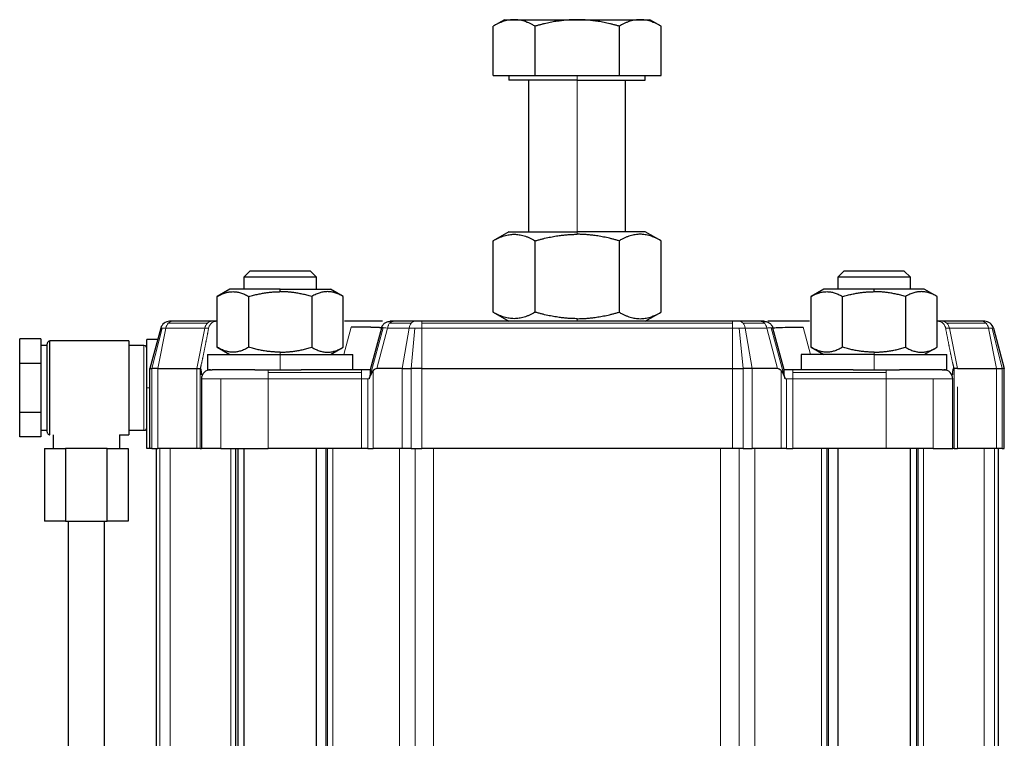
# Model space of a CAD drawing. Header units: inches. Extents: x 0 to 20790, y -12 to 14700.
# Tile 402 of 436: x 13583 to 13746, y 11635 to 11754. Entities that reach past the tile are written whole.
import ezdxf

# ---------------------------------------------------------------- set-up
doc = ezdxf.new("R2010")
doc.units = ezdxf.units.IN
doc.layers.add('1', color=7, linetype='Continuous', true_color=0xffffff)

msp = doc.modelspace()

# ---------------------------------------------------------------- linework, layer by layer
at = {"layer": '1', "color": 2, "linetype": 'Continuous', "lineweight": 25}
for p, q in [((13663.137, 11753.763), (13661.277, 11752.689)), ((13663.137, 11753.763), (13675.137, 11753.763)), ((13675.137, 11753.763), (13687.137, 11753.763)), ((13688.997, 11752.689), (13687.137, 11753.763)), ((13661.277, 11744.563), (13661.277, 11752.689)), ((13668.202, 11744.563), (13668.202, 11752.689)), ((13682.073, 11752.689), (13682.073, 11744.563)), ((13688.997, 11744.563), (13688.997, 11752.689)), ((13661.277, 11744.563), (13668.202, 11744.563)), ((13663.892, 11744.563), (13663.892, 11743.763)), ((13668.202, 11744.563), (13682.073, 11744.563)), ((13682.073, 11744.563), (13688.997, 11744.563)), ((13686.382, 11743.763), (13686.382, 11744.563)), ((13675.137, 11743.763), (13663.892, 11743.763)), ((13667.137, 11743.763), (13667.137, 11718.763)), ((13675.137, 11743.763), (13686.382, 11743.763)), ((13683.137, 11718.763), (13683.137, 11743.763)), ((13663.887, 11718.763), (13661.277, 11717.256)), ((13663.887, 11718.763), (13675.137, 11718.763)), ((13686.387, 11718.763), (13675.137, 11718.763)), ((13688.997, 11717.256), (13686.387, 11718.763)), ((13661.277, 11705.47), (13661.277, 11717.256)), ((13668.207, 11705.47), (13668.207, 11717.256)), ((13682.067, 11717.256), (13682.067, 11705.47)), ((13688.997, 11705.47), (13688.997, 11717.256)), ((13620.137, 11711.263), (13621.137, 11712.263)), ((13631.137, 11712.263), (13621.137, 11712.263)), ((13631.137, 11712.263), (13632.137, 11711.263)), ((13718.137, 11711.263), (13719.137, 11712.263)), ((13729.137, 11712.263), (13719.137, 11712.263)), ((13729.137, 11712.263), (13730.137, 11711.263)), ((13620.137, 11711.263), (13620.137, 11709.263)), ((13632.137, 11711.263), (13620.137, 11711.263)), ((13632.137, 11709.263), (13632.137, 11711.263)), ((13730.137, 11711.263), (13718.137, 11711.263)), ((13718.137, 11711.263), (13718.137, 11709.263)), ((13730.137, 11709.263), (13730.137, 11711.263)), ((13617.837, 11709.263), (13615.742, 11708.054)), ((13626.137, 11709.263), (13617.837, 11709.263)), ((13626.137, 11709.263), (13634.437, 11709.263)), ((13626.137, 11708.858), (13626.137, 11709.263)), ((13636.532, 11708.054), (13634.437, 11709.263)), ((13715.837, 11709.263), (13713.742, 11708.054)), ((13724.137, 11709.263), (13715.837, 11709.263)), ((13732.437, 11709.263), (13724.137, 11709.263)), ((13724.137, 11708.858), (13724.137, 11709.263)), ((13734.532, 11708.054), (13732.437, 11709.263)), ((13615.742, 11699.673), (13615.742, 11708.054)), ((13620.94, 11699.673), (13620.94, 11708.054)), ((13631.335, 11708.054), (13631.335, 11699.673)), ((13636.532, 11699.673), (13636.532, 11708.054)), ((13713.742, 11699.673), (13713.742, 11708.054)), ((13718.94, 11699.673), (13718.94, 11708.054)), ((13729.335, 11708.054), (13729.335, 11699.673)), ((13734.532, 11699.673), (13734.532, 11708.054)), ((13661.277, 11705.47), (13663.887, 11703.963)), ((13686.387, 11703.963), (13688.997, 11705.47)), ((13608.326, 11703.963), (13607.878, 11703.963)), ((13614.788, 11703.963), (13608.326, 11703.963)), ((13615.588, 11703.963), (13614.788, 11703.963)), ((13648.342, 11703.963), (13644.794, 11703.963)), ((13649.487, 11703.963), (13648.342, 11703.963)), ((13700.788, 11703.963), (13649.487, 11703.963)), ((13701.932, 11703.963), (13700.788, 11703.963)), ((13705.48, 11703.963), (13701.932, 11703.963)), ((13735.486, 11703.963), (13734.687, 11703.963)), ((13741.948, 11703.963), (13735.486, 11703.963)), ((13742.396, 11703.963), (13741.948, 11703.963)), ((13606.429, 11702.851), (13604.637, 11696.163)), ((13642.839, 11702.851), (13640.986, 11695.936)), ((13709.288, 11695.936), (13707.435, 11702.851)), ((13743.845, 11702.851), (13745.637, 11696.163)), ((13583.137, 11697.005), (13583.137, 11701.046)), ((13586.637, 11701.046), (13583.137, 11701.046)), ((13586.637, 11701.046), (13586.637, 11699.025)), ((13587.637, 11700.213), (13587.637, 11696.588)), ((13601.137, 11700.713), (13588.137, 11700.713)), ((13588.137, 11685.213), (13588.137, 11700.713)), ((13601.137, 11700.713), (13601.137, 11696.838)), ((13604.137, 11692.963), (13604.137, 11700.963)), ((13605.923, 11700.963), (13604.137, 11700.963)), ((13587.637, 11699.963), (13586.637, 11699.963)), ((13586.637, 11699.025), (13586.637, 11697.005)), ((13603.637, 11699.963), (13601.137, 11699.963)), ((13614.137, 11698.463), (13614.137, 11695.963)), ((13614.137, 11698.463), (13626.137, 11698.463)), ((13615.742, 11699.673), (13617.837, 11698.463)), ((13626.137, 11698.463), (13638.137, 11698.463)), ((13634.437, 11698.463), (13636.532, 11699.673)), ((13638.137, 11695.963), (13638.137, 11698.463)), ((13712.137, 11698.463), (13712.137, 11695.963)), ((13724.137, 11698.463), (13712.137, 11698.463)), ((13713.742, 11699.673), (13715.837, 11698.463)), ((13724.137, 11698.463), (13736.137, 11698.463)), ((13732.437, 11698.463), (13734.532, 11699.673)), ((13736.137, 11695.963), (13736.137, 11698.463)), ((13583.137, 11688.922), (13583.137, 11697.005)), ((13586.637, 11697.005), (13583.137, 11697.005)), ((13586.637, 11697.005), (13586.637, 11692.963)), ((13601.137, 11696.838), (13601.137, 11685.213)), ((13587.637, 11696.588), (13587.637, 11685.784)), ((13604.637, 11696.163), (13604.967, 11696.163)), ((13604.637, 11682.963), (13604.637, 11696.163)), ((13605.911, 11696.163), (13604.967, 11696.163)), ((13605.911, 11696.163), (13612.373, 11696.163)), ((13612.373, 11696.163), (13612.94, 11696.163)), ((13612.968, 11696.163), (13612.94, 11696.163)), ((13614.137, 11695.963), (13614.894, 11695.963)), ((13621.943, 11695.963), (13614.894, 11695.963)), ((13621.943, 11695.963), (13626.137, 11695.963)), ((13626.137, 11695.963), (13629.565, 11695.963)), ((13639.527, 11695.963), (13629.565, 11695.963)), ((13640.994, 11695.963), (13639.527, 11695.963)), ((13646.233, 11696.163), (13642.059, 11696.163)), ((13646.233, 11696.163), (13647.752, 11696.163)), ((13649.487, 11696.163), (13647.752, 11696.163)), ((13649.487, 11696.163), (13700.788, 11696.163)), ((13700.788, 11696.163), (13702.522, 11696.163)), ((13704.042, 11696.163), (13702.522, 11696.163)), ((13708.215, 11696.163), (13704.042, 11696.163)), ((13710.747, 11695.963), (13709.281, 11695.963)), ((13720.709, 11695.963), (13710.747, 11695.963)), ((13720.709, 11695.963), (13724.137, 11695.963)), ((13724.137, 11695.963), (13728.332, 11695.963)), ((13735.38, 11695.963), (13728.332, 11695.963)), ((13735.38, 11695.963), (13736.137, 11695.963)), ((13737.307, 11696.163), (13737.335, 11696.163)), ((13737.902, 11696.163), (13737.335, 11696.163)), ((13737.902, 11696.163), (13744.363, 11696.163)), ((13744.363, 11696.163), (13745.308, 11696.163)), ((13745.637, 11696.163), (13745.308, 11696.163)), ((13745.637, 11682.963), (13745.637, 11696.163)), ((13613.137, 11694.463), (13613.137, 11682.963)), ((13737.137, 11682.963), (13737.137, 11694.463)), ((13586.637, 11692.963), (13586.637, 11688.922)), ((13604.137, 11682.963), (13604.137, 11692.963)), ((13583.137, 11684.88), (13583.137, 11688.922)), ((13586.637, 11688.922), (13583.137, 11688.922)), ((13586.637, 11688.922), (13586.637, 11686.901)), ((13586.637, 11686.901), (13586.637, 11684.88)), ((13586.637, 11685.963), (13587.637, 11685.963)), ((13601.137, 11685.963), (13603.637, 11685.963)), ((13586.637, 11684.88), (13583.137, 11684.88)), ((13588.637, 11685.231), (13588.637, 11682.963)), ((13599.598, 11685.213), (13601.137, 11685.213)), ((13599.637, 11682.963), (13599.637, 11685.241)), ((13587.209, 11682.963), (13590.673, 11682.963)), ((13587.209, 11682.963), (13587.209, 11670.963)), ((13597.601, 11682.963), (13590.673, 11682.963)), ((13590.673, 11682.963), (13590.673, 11670.963)), ((13597.601, 11682.963), (13601.065, 11682.963)), ((13597.601, 11670.963), (13597.601, 11682.963)), ((13601.065, 11682.963), (13601.065, 11670.963)), ((13604.637, 11682.963), (13604.137, 11682.963)), ((13604.967, 11682.963), (13604.637, 11682.963)), ((13604.967, 11682.963), (13605.911, 11682.963)), ((13605.637, 11682.963), (13605.637, 11555.963)), ((13612.373, 11682.963), (13605.911, 11682.963)), ((13612.94, 11682.963), (13612.373, 11682.963)), ((13612.94, 11682.963), (13613.137, 11682.963)), ((13616.359, 11682.963), (13613.137, 11682.963)), ((13616.359, 11682.963), (13624.137, 11682.963)), ((13618.833, 11555.963), (13618.833, 11682.963)), ((13619.137, 11682.963), (13619.137, 11555.963)), ((13620.137, 11682.962), (13620.137, 11555.965)), ((13639.527, 11682.963), (13624.137, 11682.963)), ((13632.137, 11555.965), (13632.137, 11682.962)), ((13633.637, 11682.963), (13633.637, 11555.963)), ((13640.568, 11682.963), (13639.527, 11682.963)), ((13640.568, 11682.963), (13641.48, 11682.963)), ((13646.233, 11682.963), (13641.48, 11682.963)), ((13647.752, 11682.963), (13646.233, 11682.963)), ((13647.752, 11682.963), (13649.487, 11682.963)), ((13700.788, 11682.963), (13649.487, 11682.963)), ((13702.522, 11682.963), (13700.788, 11682.963)), ((13702.522, 11682.963), (13704.042, 11682.963)), ((13708.795, 11682.963), (13704.042, 11682.963)), ((13709.706, 11682.963), (13708.795, 11682.963)), ((13709.706, 11682.963), (13710.747, 11682.963)), ((13726.137, 11682.963), (13710.747, 11682.963)), ((13716.637, 11555.963), (13716.637, 11682.963)), ((13718.137, 11682.962), (13718.137, 11555.965)), ((13733.915, 11682.963), (13726.137, 11682.963)), ((13730.137, 11555.965), (13730.137, 11682.962)), ((13731.137, 11682.963), (13731.137, 11555.963)), ((13733.915, 11682.963), (13737.137, 11682.963)), ((13737.335, 11682.963), (13737.137, 11682.963)), ((13737.335, 11682.963), (13737.902, 11682.963)), ((13744.363, 11682.963), (13737.902, 11682.963)), ((13745.308, 11682.963), (13744.363, 11682.963)), ((13744.637, 11682.963), (13744.637, 11555.963)), ((13745.308, 11682.963), (13745.637, 11682.963)), ((13590.673, 11670.963), (13587.209, 11670.963)), ((13590.673, 11670.963), (13597.601, 11670.963)), ((13591.137, 11670.963), (13591.137, 11600.312)), ((13597.137, 11600.312), (13597.137, 11670.963)), ((13601.065, 11670.963), (13597.601, 11670.963))]:
    msp.add_line(p, q, dxfattribs=at)
at = {"layer": '1', "color": 110, "linetype": 'Continuous', "lineweight": 13}
for p, q in [((13675.137, 11743.763), (13675.137, 11744.563)), ((13675.137, 11718.763), (13675.137, 11743.763)), ((13675.137, 11718.328), (13675.137, 11718.763)), ((13607.646, 11703.653), (13614.108, 11703.653)), ((13644.2, 11703.653), (13647.748, 11703.653)), ((13649.487, 11703.963), (13649.487, 11703.653)), ((13649.487, 11703.653), (13700.788, 11703.653)), ((13649.487, 11703.653), (13649.487, 11702.851)), ((13675.137, 11703.963), (13675.137, 11704.398)), ((13700.788, 11703.653), (13700.788, 11703.963)), ((13700.788, 11703.653), (13700.788, 11702.851)), ((13702.527, 11703.653), (13706.075, 11703.653)), ((13736.167, 11703.653), (13742.629, 11703.653)), ((13604.967, 11696.163), (13606.641, 11702.851)), ((13605.911, 11696.163), (13607.247, 11702.851)), ((13606.641, 11702.851), (13606.429, 11702.851)), ((13606.641, 11702.851), (13607.247, 11702.851)), ((13607.247, 11702.851), (13613.709, 11702.851)), ((13613.709, 11702.851), (13612.373, 11696.163)), ((13614.322, 11702.851), (13613.709, 11702.851)), ((13637.854, 11702.995), (13636.64, 11698.463)), ((13640.987, 11694.953), (13643.113, 11702.887)), ((13642.059, 11696.163), (13643.851, 11702.851)), ((13643.851, 11702.851), (13647.399, 11702.851)), ((13647.399, 11702.851), (13646.233, 11696.163)), ((13648.374, 11702.851), (13647.399, 11702.851)), ((13647.752, 11696.163), (13648.374, 11702.851)), ((13648.374, 11702.851), (13649.487, 11702.851)), ((13649.487, 11702.851), (13700.788, 11702.851)), ((13649.487, 11702.851), (13649.487, 11696.163)), ((13701.901, 11702.851), (13700.788, 11702.851)), ((13700.788, 11702.851), (13700.788, 11696.163)), ((13701.901, 11702.851), (13702.875, 11702.851)), ((13702.522, 11696.163), (13701.901, 11702.851)), ((13702.875, 11702.851), (13706.423, 11702.851)), ((13702.875, 11702.851), (13704.042, 11696.163)), ((13706.423, 11702.851), (13708.215, 11696.163)), ((13707.161, 11702.887), (13709.287, 11694.953)), ((13712.421, 11702.995), (13713.635, 11698.463)), ((13735.952, 11702.851), (13736.566, 11702.851)), ((13736.566, 11702.851), (13743.028, 11702.851)), ((13736.566, 11702.851), (13737.902, 11696.163)), ((13743.634, 11702.851), (13743.028, 11702.851)), ((13743.028, 11702.851), (13744.363, 11696.163)), ((13743.634, 11702.851), (13743.845, 11702.851)), ((13745.308, 11696.163), (13743.634, 11702.851)), ((13588.137, 11696.838), (13588.137, 11700.713)), ((13603.637, 11699.963), (13603.637, 11686.901)), ((13626.137, 11698.463), (13626.137, 11698.869)), ((13626.137, 11695.963), (13626.137, 11698.463)), ((13724.137, 11698.463), (13724.137, 11698.869)), ((13724.137, 11695.963), (13724.137, 11698.463)), ((13588.137, 11685.213), (13588.137, 11696.838)), ((13612.94, 11696.163), (13613.159, 11697.039)), ((13737.335, 11696.163), (13737.116, 11697.039)), ((13604.967, 11696.163), (13604.967, 11682.963)), ((13605.911, 11682.963), (13605.911, 11696.163)), ((13612.373, 11696.163), (13612.373, 11682.963)), ((13612.94, 11696.163), (13612.94, 11682.963)), ((13624.137, 11695.963), (13624.137, 11695.524)), ((13624.137, 11695.524), (13639.527, 11695.524)), ((13624.137, 11694.463), (13624.137, 11695.524)), ((13639.527, 11695.524), (13639.527, 11695.963)), ((13639.527, 11694.463), (13639.527, 11695.524)), ((13641.48, 11682.963), (13641.48, 11695.825)), ((13646.233, 11682.963), (13646.233, 11696.163)), ((13647.752, 11696.163), (13647.752, 11682.963)), ((13649.487, 11682.963), (13649.487, 11696.163)), ((13700.788, 11696.163), (13700.788, 11682.963)), ((13702.522, 11696.163), (13702.522, 11682.963)), ((13704.042, 11682.963), (13704.042, 11696.163)), ((13708.795, 11682.963), (13708.795, 11695.825)), ((13710.747, 11695.963), (13710.747, 11695.524)), ((13710.747, 11695.524), (13726.137, 11695.524)), ((13710.747, 11695.524), (13710.747, 11694.463)), ((13726.137, 11695.524), (13726.137, 11695.963)), ((13726.137, 11695.524), (13726.137, 11694.463)), ((13737.335, 11696.163), (13737.335, 11682.963)), ((13744.363, 11696.163), (13744.363, 11682.963)), ((13745.308, 11696.163), (13745.308, 11682.963)), ((13613.137, 11694.463), (13616.359, 11694.463)), ((13616.359, 11694.463), (13616.359, 11682.963)), ((13624.137, 11694.463), (13616.359, 11694.463)), ((13624.137, 11694.463), (13639.527, 11694.463)), ((13624.137, 11682.963), (13624.137, 11694.463)), ((13639.527, 11694.463), (13639.527, 11682.963)), ((13639.527, 11694.463), (13640.568, 11694.463)), ((13640.568, 11694.463), (13640.568, 11682.963)), ((13640.787, 11694.463), (13640.568, 11694.463)), ((13709.487, 11694.463), (13709.706, 11694.463)), ((13710.747, 11694.463), (13709.706, 11694.463)), ((13709.706, 11694.463), (13709.706, 11682.963)), ((13710.747, 11694.463), (13726.137, 11694.463)), ((13710.747, 11682.963), (13710.747, 11694.463)), ((13726.137, 11694.463), (13733.915, 11694.463)), ((13726.137, 11682.963), (13726.137, 11694.463)), ((13737.137, 11694.463), (13733.915, 11694.463)), ((13733.915, 11694.463), (13733.915, 11682.963)), ((13604.637, 11692.963), (13604.137, 11692.963)), ((13737.902, 11682.963), (13737.902, 11693.137)), ((13603.637, 11686.901), (13603.637, 11685.963)), ((13606.246, 11555.963), (13606.246, 11682.963)), ((13607.98, 11682.963), (13607.98, 11555.963)), ((13617.966, 11682.963), (13617.966, 11555.963)), ((13633.942, 11555.963), (13633.942, 11682.963)), ((13634.809, 11555.963), (13634.809, 11682.963)), ((13645.794, 11682.963), (13645.794, 11555.963)), ((13648.389, 11555.963), (13648.389, 11682.963)), ((13651.451, 11682.963), (13651.451, 11555.963)), ((13698.824, 11682.963), (13698.824, 11555.963)), ((13701.885, 11555.963), (13701.885, 11682.963)), ((13704.48, 11682.963), (13704.48, 11555.963)), ((13715.466, 11682.963), (13715.466, 11555.963)), ((13716.333, 11555.963), (13716.333, 11682.963)), ((13731.442, 11555.963), (13731.442, 11682.963)), ((13732.309, 11555.963), (13732.309, 11682.963)), ((13742.294, 11682.963), (13742.294, 11555.963)), ((13744.028, 11555.963), (13744.028, 11682.963))]:
    msp.add_line(p, q, dxfattribs=at)
at = {"layer": '1', "color": 2, "linetype": 'Continuous', "lineweight": 25}
for centre, radius, start, end in [((13607.878, 11702.463), 1.5, 127.5, 165), ((13607.878, 11702.463), 1.5, 90, 127.5), ((13742.396, 11702.463), 1.5, 52.5, 90), ((13742.396, 11702.463), 1.5, 15, 52.5), ((13603.637, 11699.463), 0.5, 0, 90), ((13614.637, 11694.463), 1.5, 135, 180), ((13614.637, 11694.463), 1.5, 90, 135), ((13735.637, 11694.463), 1.5, 45, 90), ((13735.637, 11694.463), 1.5, 0, 45), ((13603.637, 11686.463), 0.5, 270, 0)]:
    msp.add_arc(centre, radius, start, end, dxfattribs=at)
at = {"layer": '1', "color": 110, "linetype": 'Continuous', "lineweight": 13}
for centre, major_axis, ratio, start_param, end_param in [((13608.326, 11702.463), (0, 1.5), 0.7452413, 0.6544985, 1.3089969), ((13608.326, 11702.463), (0, 1.5), 0.7452413, 0, 0.6544985), ((13614.788, 11702.463), (0, 1.5), 0.7452413, 0.6544985, 1.3089969), ((13614.788, 11702.463), (0, -1.5), 0.7452413, 3.1415927, 3.7960911), ((13648.342, 11702.463), (0, 1.5), 0.6507914, 0.6544985, 1.3089969), ((13648.342, 11702.463), (0, -1.5), 0.6507914, 3.1415927, 3.7960911), ((13701.932, 11702.463), (0, 1.5), 0.6507914, 5.6286868, 6.2831853), ((13701.932, 11702.463), (0, 1.5), 0.6507914, 4.9741884, 5.6286868), ((13735.486, 11702.463), (0, 1.5), 0.7452413, 5.6286868, 6.2831853), ((13735.486, 11702.463), (0, -1.5), 0.7452413, 1.8325957, 2.4870942), ((13741.948, 11702.463), (0, -1.5), 0.7452413, 2.4870942, 3.1415927), ((13741.948, 11702.463), (0, -1.5), 0.7452413, 1.8325957, 2.4870942)]:
    msp.add_ellipse(centre, major_axis=major_axis, ratio=ratio, start_param=start_param, end_param=end_param, dxfattribs=at)
at = {"layer": '1', "color": 2, "linetype": 'Continuous', "lineweight": 25}
for centre, major_axis, start_param, end_param in [((13641.047, 11684.572), (1.053, 11.589), 0.017832, 0.2598833), ((13709.227, 11684.572), (-1.053, 11.589), 6.023302, 6.2653533)]:
    msp.add_ellipse(centre, major_axis=major_axis, ratio=0.1963406, start_param=start_param, end_param=end_param, dxfattribs=at)
for points, weights in [([(13668.202, 11752.689), (13664.74, 11754.688), (13661.277, 11752.689)], [1, 1.15455095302, 1]), ([(13675.137, 11753.763), (13671.919, 11753.763), (13668.202, 11752.689)], [1, 1.0380269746, 1]), ([(13682.073, 11752.689), (13678.356, 11753.763), (13675.137, 11753.763)], [1, 1.0380269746, 1]), ([(13688.997, 11752.689), (13685.535, 11754.688), (13682.073, 11752.689)], [1, 1.15455095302, 1]), ([(13661.277, 11717.256), (13664.742, 11719.257), (13668.207, 11717.256)], [1, 1.15470053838, 1]), ([(13668.207, 11717.256), (13671.921, 11718.328), (13675.137, 11718.328)], [1, 1.07735026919, 1.07735026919]), ([(13682.067, 11717.256), (13678.353, 11718.328), (13675.137, 11718.328)], [1, 1.07735026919, 1.07735026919]), ([(13688.997, 11717.256), (13685.532, 11719.257), (13682.067, 11717.256)], [1, 1.15470053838, 1]), ([(13615.742, 11708.054), (13618.341, 11709.554), (13620.94, 11708.054)], [1, 1.15470053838, 1]), ([(13620.94, 11708.054), (13623.725, 11708.858), (13626.137, 11708.858)], [1, 1.07735026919, 1.07735026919]), ([(13631.335, 11708.054), (13628.549, 11708.858), (13626.137, 11708.858)], [1, 1.07735026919, 1.07735026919]), ([(13636.532, 11708.054), (13633.934, 11709.554), (13631.335, 11708.054)], [1, 1.15470053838, 1]), ([(13713.742, 11708.054), (13716.341, 11709.554), (13718.94, 11708.054)], [1, 1.15470053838, 1]), ([(13718.94, 11708.054), (13721.725, 11708.858), (13724.137, 11708.858)], [1, 1.07735026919, 1.07735026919]), ([(13729.335, 11708.054), (13726.549, 11708.858), (13724.137, 11708.858)], [1, 1.07735026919, 1.07735026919]), ([(13734.532, 11708.054), (13731.934, 11709.554), (13729.335, 11708.054)], [1, 1.15470053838, 1]), ([(13668.207, 11705.47), (13664.742, 11703.47), (13661.277, 11705.47)], [1, 1.15470053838, 1]), ([(13675.137, 11704.398), (13671.921, 11704.398), (13668.207, 11705.47)], [1.07735026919, 1.07735026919, 1]), ([(13675.137, 11704.398), (13678.353, 11704.398), (13682.067, 11705.47)], [1.07735026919, 1.07735026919, 1]), ([(13682.067, 11705.47), (13685.532, 11703.47), (13688.997, 11705.47)], [1, 1.15470053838, 1]), ([(13620.94, 11699.673), (13618.341, 11698.172), (13615.742, 11699.673)], [1, 1.15470053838, 1]), ([(13626.137, 11698.869), (13623.725, 11698.869), (13620.94, 11699.673)], [1.07735026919, 1.07735026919, 1]), ([(13626.137, 11698.869), (13628.549, 11698.869), (13631.335, 11699.673)], [1.07735026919, 1.07735026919, 1]), ([(13631.335, 11699.673), (13633.934, 11698.172), (13636.532, 11699.673)], [1, 1.15470053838, 1]), ([(13718.94, 11699.673), (13716.341, 11698.172), (13713.742, 11699.673)], [1, 1.15470053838, 1]), ([(13724.137, 11698.869), (13721.725, 11698.869), (13718.94, 11699.673)], [1.07735026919, 1.07735026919, 1]), ([(13724.137, 11698.869), (13726.549, 11698.869), (13729.335, 11699.673)], [1.07735026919, 1.07735026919, 1]), ([(13729.335, 11699.673), (13731.934, 11698.172), (13734.532, 11699.673)], [1, 1.15470053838, 1])]:
    msp.add_rational_spline(points, weights, degree=2, dxfattribs=at)
at = {"layer": '1', "color": 110, "linetype": 'Continuous', "lineweight": 13}
for points in [[(13615.588, 11703.963), (13615.397, 11703.963), (13615.016, 11703.866), (13614.552, 11703.458), (13614.372, 11703.062), (13614.322, 11702.851)], [(13735.952, 11702.851), (13735.903, 11703.062), (13735.723, 11703.458), (13735.258, 11703.866), (13734.877, 11703.963), (13734.687, 11703.963)], [(13613.159, 11697.039), (13613.096, 11696.747), (13613.032, 11696.455), (13612.968, 11696.163)]]:
    msp.add_open_spline(points, degree=3, dxfattribs=at)
at = {"layer": '1', "color": 2, "linetype": 'Continuous', "lineweight": 25}
for points, knots in [([(13643.003, 11703.963), (13642.662, 11703.963), (13641.153, 11703.963), (13638.788, 11703.963), (13636.733, 11703.963)], [0, 0, 0, 0, 0.2695123, 1, 1, 1, 1]), ([(13643.375, 11703.653), (13643.31, 11703.603), (13643.25, 11703.548), (13643.138, 11703.429), (13643.087, 11703.364), (13642.951, 11703.16), (13642.882, 11703.009), (13642.84, 11702.851)], [0, 0, 0, 0, 0.25, 0.25, 0.5, 0.5, 1, 1, 1, 1]), ([(13643.375, 11703.653), (13643.44, 11703.703), (13643.509, 11703.747), (13643.653, 11703.825), (13643.729, 11703.857), (13643.884, 11703.91), (13643.963, 11703.93), (13644.125, 11703.956), (13644.207, 11703.963), (13644.288, 11703.963)], [0, 0, 0, 0, 0.25, 0.25, 0.5, 0.5, 0.75, 0.75, 1, 1, 1, 1]), ([(13644.794, 11703.963), (13644.741, 11703.963), (13644.688, 11703.956), (13644.583, 11703.93), (13644.531, 11703.91), (13644.43, 11703.857), (13644.381, 11703.825), (13644.287, 11703.747), (13644.242, 11703.703), (13644.2, 11703.653)], [0, 0, 0, 0, 0.25, 0.25, 0.5, 0.5, 0.75, 0.75, 1, 1, 1, 1]), ([(13644.794, 11703.963), (13644.683, 11703.963), (13644.451, 11703.963), (13644.307, 11703.963), (13644.289, 11703.963), (13644.289, 11703.963)], [0, 0, 0, 0, 0.3544072, 0.8505772, 1, 1, 1, 1]), ([(13705.986, 11703.963), (13705.985, 11703.963), (13705.954, 11703.963), (13705.798, 11703.963), (13705.597, 11703.963), (13705.48, 11703.963)], [0, 0, 0, 0, 0.2530369, 0.6284884, 1, 1, 1, 1]), ([(13706.075, 11703.653), (13706.032, 11703.703), (13705.987, 11703.747), (13705.894, 11703.825), (13705.845, 11703.857), (13705.744, 11703.91), (13705.692, 11703.93), (13705.587, 11703.956), (13705.534, 11703.963), (13705.48, 11703.963)], [0, 0, 0, 0, 0.25, 0.25, 0.5, 0.5, 0.75, 0.75, 1, 1, 1, 1]), ([(13705.986, 11703.963), (13706.068, 11703.963), (13706.15, 11703.956), (13706.311, 11703.93), (13706.391, 11703.91), (13706.546, 11703.857), (13706.621, 11703.825), (13706.766, 11703.747), (13706.835, 11703.703), (13706.899, 11703.653)], [0, 0, 0, 0, 0.25, 0.25, 0.5, 0.5, 0.75, 0.75, 1, 1, 1, 1]), ([(13713.47, 11703.963), (13712.143, 11703.963), (13710.191, 11703.963), (13707.907, 11703.963), (13706.976, 11703.963), (13706.602, 11703.963)], [0, 0, 0, 0, 0.39527, 0.6473208, 1, 1, 1, 1]), ([(13706.899, 11703.653), (13706.964, 11703.603), (13707.025, 11703.548), (13707.137, 11703.429), (13707.188, 11703.365), (13707.279, 11703.228), (13707.319, 11703.157), (13707.386, 11703.008), (13707.414, 11702.93), (13707.435, 11702.851)], [0, 0, 0, 0, 0.25, 0.25, 0.5, 0.5, 0.75, 0.75, 1, 1, 1, 1]), ([(13642.839, 11702.851), (13642.839, 11702.852), (13642.84, 11702.853), (13642.84, 11702.854), (13642.839, 11702.855), (13642.839, 11702.857), (13642.838, 11702.858), (13642.837, 11702.859), (13642.836, 11702.86), (13642.834, 11702.862), (13642.833, 11702.863), (13642.831, 11702.864), (13642.828, 11702.866), (13642.826, 11702.867), (13642.823, 11702.868), (13642.82, 11702.869), (13642.817, 11702.87), (13642.813, 11702.872), (13642.81, 11702.873), (13642.806, 11702.874), (13642.802, 11702.875), (13642.797, 11702.876), (13642.792, 11702.878), (13642.788, 11702.879), (13642.782, 11702.88), (13642.777, 11702.881), (13642.771, 11702.882), (13642.766, 11702.883), (13642.759, 11702.885), (13642.753, 11702.886), (13642.747, 11702.887), (13642.74, 11702.888), (13642.733, 11702.889), (13642.726, 11702.89), (13642.718, 11702.891), (13642.71, 11702.893), (13642.702, 11702.894), (13642.694, 11702.895), (13642.686, 11702.896), (13642.677, 11702.897), (13642.668, 11702.898), (13642.659, 11702.899), (13642.65, 11702.9), (13642.64, 11702.901), (13642.631, 11702.902), (13642.621, 11702.903), (13642.61, 11702.904), (13642.6, 11702.905), (13642.589, 11702.906), (13642.578, 11702.907), (13642.567, 11702.908), (13642.556, 11702.909), (13642.544, 11702.91), (13642.533, 11702.911), (13642.521, 11702.912), (13642.508, 11702.913), (13642.496, 11702.914), (13642.483, 11702.915), (13642.47, 11702.916), (13642.457, 11702.917), (13642.444, 11702.918), (13642.431, 11702.919), (13642.417, 11702.92), (13642.403, 11702.921), (13642.389, 11702.922), (13642.374, 11702.923), (13642.36, 11702.924), (13642.345, 11702.925), (13642.33, 11702.926), (13642.315, 11702.927), (13642.299, 11702.928), (13642.284, 11702.929), (13642.268, 11702.929), (13642.252, 11702.93), (13642.236, 11702.931), (13642.219, 11702.932), (13642.203, 11702.933), (13642.186, 11702.934), (13642.169, 11702.935), (13642.152, 11702.936), (13642.134, 11702.936), (13642.116, 11702.937), (13642.099, 11702.938), (13642.081, 11702.939), (13642.062, 11702.94), (13642.044, 11702.941), (13642.025, 11702.941), (13642.006, 11702.942), (13641.987, 11702.943), (13641.968, 11702.944), (13641.949, 11702.945), (13641.929, 11702.945), (13641.909, 11702.946), (13641.889, 11702.947), (13641.869, 11702.948), (13641.849, 11702.948), (13641.828, 11702.949), (13641.807, 11702.95), (13641.786, 11702.951), (13641.765, 11702.951), (13641.744, 11702.952), (13641.722, 11702.953), (13641.701, 11702.953), (13641.679, 11702.954), (13641.657, 11702.955), (13641.634, 11702.956), (13641.612, 11702.956), (13641.589, 11702.957), (13641.557, 11702.958), (13641.515, 11702.959), (13641.463, 11702.96), (13641.41, 11702.962), (13641.356, 11702.963), (13641.302, 11702.964), (13641.246, 11702.966), (13641.189, 11702.967), (13641.131, 11702.968), (13641.073, 11702.969), (13641.013, 11702.971), (13640.953, 11702.972), (13640.892, 11702.973), (13640.83, 11702.974), (13640.767, 11702.975), (13640.703, 11702.976), (13640.638, 11702.977), (13640.572, 11702.978), (13640.506, 11702.979), (13640.438, 11702.98), (13640.37, 11702.981), (13640.301, 11702.982), (13640.231, 11702.982), (13640.16, 11702.983), (13640.088, 11702.984), (13640.016, 11702.985), (13639.942, 11702.985), (13639.868, 11702.986), (13639.793, 11702.987), (13639.717, 11702.987), (13639.641, 11702.988), (13639.563, 11702.989), (13639.485, 11702.989), (13639.406, 11702.99), (13639.326, 11702.99), (13639.245, 11702.991), (13639.164, 11702.991), (13639.082, 11702.992), (13638.999, 11702.992), (13638.915, 11702.992), (13638.831, 11702.993), (13638.746, 11702.993), (13638.66, 11702.993), (13638.573, 11702.994), (13638.486, 11702.994), (13638.398, 11702.994), (13638.309, 11702.994), (13638.219, 11702.994), (13638.129, 11702.995), (13638.038, 11702.995), (13637.946, 11702.995), (13637.885, 11702.995), (13637.854, 11702.995)], [0, 0, 0, 0, 0.0049738, 0.0099425, 0.0149063, 0.0198651, 0.0248189, 0.0297677, 0.0347116, 0.0396505, 0.0445844, 0.0495134, 0.0544374, 0.0593565, 0.0642707, 0.0691799, 0.0740842, 0.0789836, 0.083878, 0.0887676, 0.0936523, 0.098532, 0.1034069, 0.1082768, 0.1131419, 0.1180022, 0.1228575, 0.127708, 0.1325536, 0.1373944, 0.1422303, 0.1470614, 0.1518877, 0.1567091, 0.1615257, 0.1663375, 0.1711445, 0.1759467, 0.1807441, 0.1855366, 0.1903244, 0.1951075, 0.1998857, 0.2046592, 0.2094279, 0.2141918, 0.218951, 0.2237055, 0.2284552, 0.2332002, 0.2379405, 0.242676, 0.2474069, 0.252133, 0.2568544, 0.2615711, 0.2662832, 0.2709905, 0.2756932, 0.2803912, 0.2850846, 0.2897733, 0.2944573, 0.2991367, 0.3038115, 0.3084816, 0.3131471, 0.317808, 0.3224643, 0.327116, 0.331763, 0.3364055, 0.3410434, 0.3456768, 0.3503055, 0.3549297, 0.3595493, 0.3641644, 0.3687749, 0.3733809, 0.3779824, 0.3825793, 0.3871717, 0.3917596, 0.396343, 0.4009219, 0.4054963, 0.4100663, 0.4146317, 0.4191927, 0.4237492, 0.4283013, 0.4328489, 0.4373921, 0.4419308, 0.4464651, 0.450995, 0.4555205, 0.4600416, 0.4645582, 0.4690705, 0.4735784, 0.4780819, 0.4825811, 0.4870758, 0.4915663, 0.4960524, 0.5005341, 0.5050115, 0.514901, 0.5247818, 0.534654, 0.5445177, 0.5543729, 0.5642198, 0.5740584, 0.5838887, 0.593711, 0.6035252, 0.6133314, 0.6231298, 0.6329204, 0.6427032, 0.6524784, 0.662246, 0.6720062, 0.681759, 0.6915044, 0.7012427, 0.7109738, 0.7206978, 0.7304148, 0.740125, 0.7498283, 0.7595249, 0.7692148, 0.7788982, 0.7885751, 0.7982456, 0.8079098, 0.8175678, 0.8272197, 0.8368654, 0.8465052, 0.8561392, 0.8657673, 0.8753897, 0.8850065, 0.8946177, 0.9042235, 0.9138239, 0.923419, 0.9330089, 0.9425937, 0.9521735, 0.9617483, 0.9713183, 0.9808835, 0.9904441, 1, 1, 1, 1]), ([(13643.113, 11702.887), (13643.11, 11702.887), (13643.102, 11702.887), (13643.091, 11702.887), (13643.081, 11702.887), (13643.07, 11702.887), (13643.06, 11702.887), (13643.05, 11702.887), (13643.04, 11702.887), (13643.031, 11702.886), (13643.021, 11702.886), (13643.012, 11702.886), (13643.003, 11702.885), (13642.995, 11702.885), (13642.986, 11702.885), (13642.978, 11702.884), (13642.97, 11702.884), (13642.962, 11702.883), (13642.955, 11702.883), (13642.947, 11702.882), (13642.94, 11702.881), (13642.934, 11702.881), (13642.927, 11702.88), (13642.92, 11702.879), (13642.914, 11702.879), (13642.908, 11702.878), (13642.903, 11702.877), (13642.897, 11702.876), (13642.892, 11702.875), (13642.887, 11702.874), (13642.882, 11702.873), (13642.878, 11702.872), (13642.874, 11702.871), (13642.87, 11702.87), (13642.866, 11702.869), (13642.862, 11702.868), (13642.859, 11702.867), (13642.856, 11702.865), (13642.853, 11702.864), (13642.851, 11702.863), (13642.848, 11702.862), (13642.846, 11702.86), (13642.845, 11702.859), (13642.843, 11702.857), (13642.842, 11702.856), (13642.841, 11702.854), (13642.84, 11702.853), (13642.84, 11702.852), (13642.839, 11702.851)], [0, 0, 0, 0, 0.0214151, 0.042844, 0.0642869, 0.0857437, 0.1072144, 0.1286992, 0.150198, 0.1717109, 0.1932379, 0.2147791, 0.2363344, 0.257904, 0.2794879, 0.3010861, 0.3226986, 0.3443255, 0.3659668, 0.3876226, 0.4092929, 0.4309777, 0.452677, 0.474391, 0.4961196, 0.5178629, 0.5396208, 0.5613936, 0.5831811, 0.6049834, 0.6268006, 0.6486327, 0.6704797, 0.6923416, 0.7142186, 0.7361106, 0.7580177, 0.7799398, 0.8018771, 0.8238296, 0.8457973, 0.8677803, 0.8897785, 0.911792, 0.9338209, 0.9558652, 0.9779249, 1, 1, 1, 1]), ([(13707.436, 11702.851), (13707.428, 11702.881), (13707.779, 11702.931), (13709.174, 11702.974), (13710.825, 11702.992), (13711.93, 11702.995), (13712.421, 11702.995)], [0, 0, 0, 0, 0.329303, 0.6308078, 0.8461684, 1, 1, 1, 1]), ([(13588.137, 11700.713), (13588.073, 11700.714), (13587.952, 11700.687), (13587.774, 11700.558), (13587.661, 11700.354), (13587.637, 11700.206), (13587.637, 11700.128)], [0, 0, 0, 0, 0.2524058, 0.5082129, 0.7597977, 1, 1, 1, 1]), ([(13613.079, 11695.963), (13613.078, 11695.967), (13613.076, 11695.975), (13613.074, 11695.987), (13613.071, 11695.998), (13613.068, 11696.009), (13613.065, 11696.019), (13613.062, 11696.029), (13613.059, 11696.039), (13613.056, 11696.048), (13613.053, 11696.057), (13613.05, 11696.066), (13613.047, 11696.074), (13613.044, 11696.082), (13613.041, 11696.09), (13613.037, 11696.097), (13613.034, 11696.104), (13613.031, 11696.11), (13613.027, 11696.116), (13613.024, 11696.122), (13613.021, 11696.127), (13613.017, 11696.132), (13613.013, 11696.137), (13613.01, 11696.141), (13613.006, 11696.145), (13613.003, 11696.148), (13612.999, 11696.151), (13612.995, 11696.154), (13612.991, 11696.157), (13612.988, 11696.159), (13612.984, 11696.16), (13612.98, 11696.162), (13612.976, 11696.162), (13612.972, 11696.163), (13612.969, 11696.163), (13612.968, 11696.163)], [0, 0, 0, 0, 0.037567, 0.0745658, 0.1110041, 0.1468898, 0.1822312, 0.2170373, 0.251317, 0.28508, 0.3183364, 0.3510966, 0.3833717, 0.4151731, 0.4465129, 0.4774036, 0.5078583, 0.5378907, 0.5675151, 0.5967463, 0.6255998, 0.6540917, 0.6822387, 0.7100581, 0.7375679, 0.7647867, 0.7917335, 0.8184282, 0.844891, 0.8711429, 0.8972051, 0.9230994, 0.9488482, 0.9744741, 1, 1, 1, 1]), ([(13613.137, 11695.135), (13613.137, 11695.147), (13613.137, 11695.17), (13613.137, 11695.204), (13613.137, 11695.237), (13613.136, 11695.27), (13613.136, 11695.302), (13613.135, 11695.334), (13613.134, 11695.365), (13613.133, 11695.396), (13613.132, 11695.426), (13613.131, 11695.455), (13613.13, 11695.484), (13613.129, 11695.512), (13613.127, 11695.539), (13613.126, 11695.566), (13613.124, 11695.592), (13613.123, 11695.618), (13613.121, 11695.643), (13613.119, 11695.668), (13613.117, 11695.692), (13613.115, 11695.715), (13613.112, 11695.737), (13613.11, 11695.76), (13613.108, 11695.781), (13613.105, 11695.802), (13613.103, 11695.822), (13613.1, 11695.842), (13613.097, 11695.861), (13613.094, 11695.88), (13613.091, 11695.897), (13613.088, 11695.915), (13613.085, 11695.931), (13613.082, 11695.948), (13613.08, 11695.958), (13613.079, 11695.963)], [0, 0, 0, 0, 0.0387639, 0.0769793, 0.1146472, 0.1517692, 0.1883466, 0.2243809, 0.2598735, 0.2948262, 0.3292406, 0.3631184, 0.3964615, 0.4292719, 0.4615515, 0.4933025, 0.5245272, 0.5552279, 0.585407, 0.6150673, 0.6442114, 0.6728422, 0.7009629, 0.7285766, 0.7556867, 0.7822969, 0.808411, 0.8340329, 0.859167, 0.8838177, 0.9079899, 0.9316887, 0.9549195, 0.9776878, 1, 1, 1, 1]), ([(13640.986, 11695.936), (13640.986, 11695.934), (13640.985, 11695.932), (13640.984, 11695.928), (13640.984, 11695.924), (13640.983, 11695.919), (13640.982, 11695.915), (13640.982, 11695.91), (13640.981, 11695.905), (13640.98, 11695.9), (13640.98, 11695.894), (13640.98, 11695.889), (13640.979, 11695.883), (13640.979, 11695.877), (13640.979, 11695.87), (13640.978, 11695.864), (13640.978, 11695.857), (13640.978, 11695.85), (13640.978, 11695.843), (13640.978, 11695.835), (13640.978, 11695.828), (13640.978, 11695.82), (13640.978, 11695.812), (13640.978, 11695.804), (13640.978, 11695.795), (13640.978, 11695.786), (13640.978, 11695.777), (13640.978, 11695.768), (13640.979, 11695.759), (13640.979, 11695.75), (13640.98, 11695.72), (13640.981, 11695.669), (13640.983, 11695.589), (13640.985, 11695.503), (13640.984, 11695.407), (13640.98, 11695.304), (13640.972, 11695.192), (13640.958, 11695.078), (13640.941, 11694.98), (13640.923, 11694.899), (13640.908, 11694.836), (13640.892, 11694.773), (13640.876, 11694.72), (13640.862, 11694.676), (13640.851, 11694.641), (13640.839, 11694.606), (13640.827, 11694.571), (13640.814, 11694.535), (13640.801, 11694.499), (13640.792, 11694.475), (13640.787, 11694.463)], [0, 0, 0, 0, 0.0092075, 0.0184041, 0.027591, 0.0367689, 0.045939, 0.0551022, 0.0642594, 0.0734117, 0.08256, 0.0917054, 0.1008488, 0.1099912, 0.1191336, 0.128277, 0.1374224, 0.1465707, 0.155723, 0.1648802, 0.1740433, 0.1832134, 0.1923913, 0.2015781, 0.2107747, 0.2199821, 0.2292013, 0.2384333, 0.2476789, 0.2569392, 0.2662151, 0.33083, 0.3934493, 0.4544502, 0.5142406, 0.5783641, 0.639584, 0.6987128, 0.7566512, 0.7868333, 0.8171471, 0.8473814, 0.8781667, 0.8948505, 0.9117472, 0.9288738, 0.9462469, 0.9638823, 0.9817952, 1, 1, 1, 1]), ([(13641.48, 11695.825), (13641.477, 11695.822), (13641.47, 11695.814), (13641.461, 11695.803), (13641.451, 11695.791), (13641.441, 11695.779), (13641.431, 11695.767), (13641.422, 11695.754), (13641.412, 11695.741), (13641.402, 11695.728), (13641.392, 11695.714), (13641.382, 11695.7), (13641.372, 11695.686), (13641.362, 11695.671), (13641.351, 11695.655), (13641.341, 11695.64), (13641.331, 11695.624), (13641.321, 11695.608), (13641.31, 11695.591), (13641.3, 11695.574), (13641.289, 11695.557), (13641.279, 11695.539), (13641.268, 11695.521), (13641.258, 11695.502), (13641.247, 11695.484), (13641.236, 11695.465), (13641.225, 11695.445), (13641.215, 11695.425), (13641.204, 11695.405), (13641.193, 11695.384), (13641.182, 11695.363), (13641.171, 11695.342), (13641.16, 11695.32), (13641.148, 11695.298), (13641.137, 11695.276), (13641.126, 11695.253), (13641.115, 11695.23), (13641.103, 11695.207), (13641.092, 11695.183), (13641.08, 11695.159), (13641.069, 11695.134), (13641.057, 11695.11), (13641.046, 11695.084), (13641.034, 11695.059), (13641.022, 11695.033), (13641.011, 11695.006), (13640.999, 11694.98), (13640.991, 11694.962), (13640.987, 11694.953)], [0, 0, 0, 0, 0.0156161, 0.03147, 0.0475651, 0.0639049, 0.0804926, 0.0973312, 0.1144237, 0.1317729, 0.1493815, 0.167252, 0.185387, 0.2037887, 0.2224595, 0.2414015, 0.2606167, 0.2801071, 0.2998747, 0.3199212, 0.3402484, 0.3608579, 0.3817514, 0.4029305, 0.4243965, 0.4461509, 0.468195, 0.4905303, 0.5131578, 0.536079, 0.5592948, 0.5828065, 0.6066151, 0.6307216, 0.6551271, 0.6798325, 0.7048388, 0.7301468, 0.7557575, 0.7816716, 0.8078899, 0.8344133, 0.8612425, 0.8883782, 0.9158212, 0.943572, 0.9716314, 1, 1, 1, 1]), ([(13708.795, 11695.825), (13708.798, 11695.822), (13708.804, 11695.814), (13708.814, 11695.803), (13708.824, 11695.791), (13708.834, 11695.779), (13708.843, 11695.767), (13708.853, 11695.754), (13708.863, 11695.741), (13708.873, 11695.727), (13708.883, 11695.713), (13708.893, 11695.699), (13708.903, 11695.685), (13708.914, 11695.67), (13708.924, 11695.654), (13708.934, 11695.639), (13708.944, 11695.623), (13708.955, 11695.606), (13708.965, 11695.59), (13708.976, 11695.573), (13708.986, 11695.555), (13708.997, 11695.538), (13709.007, 11695.52), (13709.018, 11695.501), (13709.029, 11695.482), (13709.039, 11695.463), (13709.05, 11695.444), (13709.061, 11695.424), (13709.072, 11695.404), (13709.083, 11695.383), (13709.094, 11695.362), (13709.105, 11695.341), (13709.116, 11695.319), (13709.127, 11695.297), (13709.138, 11695.275), (13709.149, 11695.252), (13709.16, 11695.229), (13709.172, 11695.206), (13709.183, 11695.182), (13709.194, 11695.158), (13709.206, 11695.134), (13709.217, 11695.109), (13709.229, 11695.084), (13709.241, 11695.058), (13709.252, 11695.032), (13709.264, 11695.006), (13709.276, 11694.98), (13709.283, 11694.962), (13709.287, 11694.953)], [0, 0, 0, 0, 0.0157699, 0.0317697, 0.0480029, 0.0644729, 0.0811831, 0.0981367, 0.1153365, 0.1327856, 0.1504867, 0.1684425, 0.1866554, 0.205128, 0.2238625, 0.2428612, 0.2621262, 0.2816596, 0.3014634, 0.3215395, 0.3418896, 0.3625156, 0.3834191, 0.4046017, 0.4260649, 0.4478103, 0.4698393, 0.4921533, 0.5147535, 0.5376413, 0.5608178, 0.5842843, 0.6080419, 0.6320918, 0.6564348, 0.6810722, 0.7060048, 0.7312336, 0.7567595, 0.7825835, 0.8087063, 0.8351288, 0.8618517, 0.888876, 0.9162022, 0.9438312, 0.9717635, 1, 1, 1, 1]), ([(13709.487, 11694.463), (13709.485, 11694.469), (13709.48, 11694.482), (13709.473, 11694.5), (13709.466, 11694.519), (13709.46, 11694.537), (13709.453, 11694.555), (13709.447, 11694.573), (13709.44, 11694.591), (13709.434, 11694.609), (13709.428, 11694.627), (13709.422, 11694.645), (13709.416, 11694.663), (13709.411, 11694.68), (13709.405, 11694.698), (13709.395, 11694.731), (13709.381, 11694.78), (13709.364, 11694.844), (13709.349, 11694.907), (13709.332, 11694.989), (13709.316, 11695.087), (13709.302, 11695.201), (13709.294, 11695.312), (13709.29, 11695.416), (13709.29, 11695.511), (13709.291, 11695.597), (13709.294, 11695.676), (13709.295, 11695.73), (13709.296, 11695.765), (13709.296, 11695.784), (13709.297, 11695.801), (13709.297, 11695.818), (13709.297, 11695.834), (13709.297, 11695.849), (13709.296, 11695.863), (13709.296, 11695.876), (13709.295, 11695.888), (13709.294, 11695.899), (13709.293, 11695.91), (13709.292, 11695.919), (13709.29, 11695.928), (13709.289, 11695.933), (13709.288, 11695.936)], [0, 0, 0, 0, 0.0093494, 0.0186181, 0.0278081, 0.0369212, 0.0459594, 0.0549246, 0.0638189, 0.0726444, 0.0814031, 0.0900974, 0.0987293, 0.1073013, 0.1158155, 0.1242745, 0.1556421, 0.1865512, 0.2173091, 0.2479611, 0.3059321, 0.365195, 0.4266455, 0.4910883, 0.5510452, 0.6122099, 0.6749882, 0.739755, 0.7585277, 0.7772398, 0.7958991, 0.8145138, 0.833092, 0.8516417, 0.8701712, 0.8886886, 0.9072021, 0.9257201, 0.9442507, 0.9628021, 0.9813825, 1, 1, 1, 1]), ([(13737.137, 11695.135), (13737.137, 11695.146), (13737.137, 11695.169), (13737.137, 11695.203), (13737.138, 11695.236), (13737.138, 11695.269), (13737.139, 11695.3), (13737.139, 11695.332), (13737.14, 11695.363), (13737.141, 11695.393), (13737.142, 11695.423), (13737.143, 11695.452), (13737.144, 11695.48), (13737.145, 11695.508), (13737.147, 11695.536), (13737.148, 11695.563), (13737.15, 11695.589), (13737.152, 11695.614), (13737.153, 11695.64), (13737.155, 11695.664), (13737.157, 11695.688), (13737.159, 11695.711), (13737.162, 11695.734), (13737.164, 11695.757), (13737.166, 11695.778), (13737.169, 11695.799), (13737.171, 11695.82), (13737.174, 11695.84), (13737.177, 11695.859), (13737.18, 11695.878), (13737.183, 11695.896), (13737.186, 11695.914), (13737.189, 11695.931), (13737.192, 11695.947), (13737.194, 11695.958), (13737.196, 11695.963)], [0, 0, 0, 0, 0.0382693, 0.0760185, 0.1132489, 0.1499621, 0.1861595, 0.2218428, 0.2570137, 0.291674, 0.3258256, 0.3594704, 0.3926107, 0.4252484, 0.457386, 0.4890259, 0.5201706, 0.5508229, 0.5809854, 0.6106613, 0.6398536, 0.6685657, 0.696801, 0.7245632, 0.7518561, 0.7786839, 0.8050509, 0.8309616, 0.8564208, 0.8814336, 0.9060054, 0.9301417, 0.9538487, 0.9771325, 1, 1, 1, 1]), ([(13737.196, 11695.963), (13737.196, 11695.967), (13737.198, 11695.975), (13737.201, 11695.987), (13737.204, 11695.998), (13737.206, 11696.009), (13737.209, 11696.019), (13737.212, 11696.029), (13737.215, 11696.039), (13737.218, 11696.048), (13737.221, 11696.057), (13737.224, 11696.066), (13737.227, 11696.074), (13737.23, 11696.082), (13737.234, 11696.09), (13737.237, 11696.097), (13737.24, 11696.104), (13737.244, 11696.11), (13737.247, 11696.116), (13737.25, 11696.122), (13737.254, 11696.127), (13737.257, 11696.132), (13737.261, 11696.137), (13737.264, 11696.141), (13737.268, 11696.145), (13737.272, 11696.148), (13737.276, 11696.151), (13737.279, 11696.154), (13737.283, 11696.157), (13737.287, 11696.159), (13737.291, 11696.16), (13737.295, 11696.162), (13737.299, 11696.162), (13737.303, 11696.163), (13737.305, 11696.163), (13737.307, 11696.163)], [0, 0, 0, 0, 0.0375012, 0.074433, 0.1108033, 0.1466205, 0.1818933, 0.2166309, 0.2508429, 0.2845392, 0.3177304, 0.3504276, 0.3826421, 0.4143862, 0.4456723, 0.4765137, 0.5069241, 0.5369178, 0.5665099, 0.5957159, 0.6245521, 0.6530353, 0.6811831, 0.7090136, 0.7365456, 0.7637984, 0.7907922, 0.8175476, 0.8440857, 0.8704282, 0.8965975, 0.922616, 0.9485069, 0.9742937, 1, 1, 1, 1]), ([(13640.787, 11694.463), (13640.842, 11694.604), (13640.897, 11694.743), (13640.966, 11694.904), (13640.977, 11694.928), (13640.987, 11694.953)], [0, 0, 0, 0, 0.8469825, 0.8469825, 1, 1, 1, 1]), ([(13709.287, 11694.953), (13709.298, 11694.928), (13709.309, 11694.904), (13709.377, 11694.743), (13709.433, 11694.604), (13709.487, 11694.463)], [0, 0, 0, 0, 0.1530208, 0.1530208, 1, 1, 1, 1]), ([(13587.637, 11685.783), (13587.637, 11685.707), (13587.661, 11685.563), (13587.774, 11685.365), (13587.951, 11685.239), (13588.073, 11685.213), (13588.137, 11685.213)], [0, 0, 0, 0, 0.2402024, 0.4922977, 0.7483432, 1, 1, 1, 1])]:
    msp.add_open_spline(points, degree=3, knots=knots, dxfattribs=at)
at = {"layer": '1', "color": 110, "linetype": 'Continuous', "lineweight": 13}
for points, knots in [([(13644.2, 11703.653), (13644.158, 11703.603), (13644.118, 11703.548), (13644.045, 11703.429), (13644.012, 11703.365), (13643.953, 11703.228), (13643.927, 11703.157), (13643.883, 11703.008), (13643.865, 11702.93), (13643.851, 11702.851)], [0, 0, 0, 0, 0.25, 0.25, 0.5, 0.5, 0.75, 0.75, 1, 1, 1, 1]), ([(13706.075, 11703.653), (13706.117, 11703.603), (13706.156, 11703.548), (13706.229, 11703.429), (13706.262, 11703.365), (13706.351, 11703.16), (13706.396, 11703.009), (13706.423, 11702.851)], [0, 0, 0, 0, 0.25, 0.25, 0.5, 0.5, 1, 1, 1, 1]), ([(13613.159, 11697.039), (13613.171, 11697.095), (13613.195, 11697.208), (13613.231, 11697.377), (13613.268, 11697.547), (13613.304, 11697.719), (13613.341, 11697.892), (13613.377, 11698.067), (13613.414, 11698.243), (13613.451, 11698.42), (13613.488, 11698.598), (13613.525, 11698.778), (13613.562, 11698.959), (13613.6, 11699.141), (13613.637, 11699.324), (13613.674, 11699.509), (13613.712, 11699.695), (13613.75, 11699.883), (13613.787, 11700.072), (13613.825, 11700.262), (13613.863, 11700.453), (13613.901, 11700.646), (13613.939, 11700.84), (13613.977, 11701.035), (13614.015, 11701.232), (13614.053, 11701.43), (13614.091, 11701.629), (13614.13, 11701.83), (13614.168, 11702.031), (13614.207, 11702.235), (13614.245, 11702.439), (13614.284, 11702.645), (13614.309, 11702.782), (13614.322, 11702.851)], [0, 0, 0, 0, 0.0288897, 0.0580041, 0.0873432, 0.1169069, 0.1466952, 0.1767082, 0.2069458, 0.2374079, 0.2680947, 0.2990061, 0.3301421, 0.3615026, 0.3930876, 0.4248972, 0.4569314, 0.48919, 0.5216731, 0.5543807, 0.5873128, 0.6204693, 0.6538503, 0.6874557, 0.7212854, 0.7553396, 0.7896181, 0.824121, 0.8588482, 0.8937998, 0.9289756, 0.9643757, 1, 1, 1, 1]), ([(13643.113, 11702.887), (13643.165, 11702.887), (13643.362, 11702.884), (13643.633, 11702.868), (13643.851, 11702.851)], [0, 0, 0, 0, 0.2976742, 1, 1, 1, 1]), ([(13706.423, 11702.851), (13706.651, 11702.869), (13706.92, 11702.884), (13707.115, 11702.887), (13707.161, 11702.887)], [0, 0, 0, 0, 0.7321395, 1, 1, 1, 1]), ([(13707.435, 11702.851), (13707.435, 11702.852), (13707.435, 11702.853), (13707.434, 11702.854), (13707.433, 11702.856), (13707.432, 11702.857), (13707.43, 11702.859), (13707.428, 11702.86), (13707.426, 11702.862), (13707.424, 11702.863), (13707.421, 11702.864), (13707.418, 11702.865), (13707.415, 11702.867), (13707.412, 11702.868), (13707.409, 11702.869), (13707.405, 11702.87), (13707.401, 11702.871), (13707.397, 11702.872), (13707.392, 11702.873), (13707.387, 11702.874), (13707.382, 11702.875), (13707.377, 11702.876), (13707.372, 11702.877), (13707.366, 11702.878), (13707.36, 11702.879), (13707.354, 11702.879), (13707.348, 11702.88), (13707.341, 11702.881), (13707.334, 11702.881), (13707.327, 11702.882), (13707.32, 11702.883), (13707.312, 11702.883), (13707.304, 11702.884), (13707.296, 11702.884), (13707.288, 11702.885), (13707.28, 11702.885), (13707.271, 11702.885), (13707.262, 11702.886), (13707.253, 11702.886), (13707.244, 11702.886), (13707.234, 11702.887), (13707.224, 11702.887), (13707.214, 11702.887), (13707.204, 11702.887), (13707.194, 11702.887), (13707.183, 11702.887), (13707.172, 11702.887), (13707.165, 11702.887), (13707.161, 11702.887)], [0, 0, 0, 0, 0.0220761, 0.0441367, 0.0661819, 0.0882116, 0.1102259, 0.1322249, 0.1542085, 0.1761769, 0.19813, 0.2200679, 0.2419906, 0.2638981, 0.2857906, 0.3076679, 0.3295303, 0.3513776, 0.3732099, 0.3950274, 0.4168299, 0.4386175, 0.4603904, 0.4821484, 0.5038917, 0.5256203, 0.5473342, 0.5690335, 0.5907181, 0.6123882, 0.6340437, 0.6556848, 0.6773113, 0.6989235, 0.7205213, 0.7421047, 0.7636738, 0.7852286, 0.8067692, 0.8282956, 0.8498078, 0.8713059, 0.89279, 0.9142599, 0.9357159, 0.9571578, 0.9785859, 1, 1, 1, 1]), ([(13735.952, 11702.851), (13735.966, 11702.778), (13735.993, 11702.631), (13736.035, 11702.411), (13736.076, 11702.192), (13736.117, 11701.976), (13736.158, 11701.76), (13736.199, 11701.547), (13736.24, 11701.334), (13736.281, 11701.123), (13736.321, 11700.914), (13736.362, 11700.706), (13736.403, 11700.5), (13736.443, 11700.295), (13736.483, 11700.091), (13736.524, 11699.889), (13736.564, 11699.689), (13736.604, 11699.49), (13736.644, 11699.293), (13736.684, 11699.097), (13736.724, 11698.902), (13736.763, 11698.709), (13736.803, 11698.518), (13736.842, 11698.328), (13736.882, 11698.139), (13736.921, 11697.952), (13736.96, 11697.767), (13736.999, 11697.583), (13737.038, 11697.4), (13737.077, 11697.219), (13737.103, 11697.099), (13737.116, 11697.039)], [0, 0, 0, 0, 0.0380736, 0.0758909, 0.1134519, 0.1507565, 0.1878048, 0.2245966, 0.2611321, 0.2974111, 0.3334336, 0.3691997, 0.4047092, 0.4399623, 0.4749588, 0.5096987, 0.5441821, 0.5784088, 0.612379, 0.6460925, 0.6795494, 0.7127497, 0.7456932, 0.7783801, 0.8108103, 0.8429837, 0.8749005, 0.9065605, 0.9379638, 0.9691103, 1, 1, 1, 1]), ([(13737.116, 11697.039), (13737.126, 11696.99), (13737.147, 11696.891), (13737.179, 11696.744), (13737.211, 11696.597), (13737.243, 11696.452), (13737.275, 11696.307), (13737.296, 11696.211), (13737.307, 11696.163)], [0, 0, 0, 0, 0.1693139, 0.337569, 0.5047653, 0.6709026, 0.8359808, 1, 1, 1, 1])]:
    msp.add_open_spline(points, degree=3, knots=knots, dxfattribs=at)

doc.saveas('drawing.dxf')
